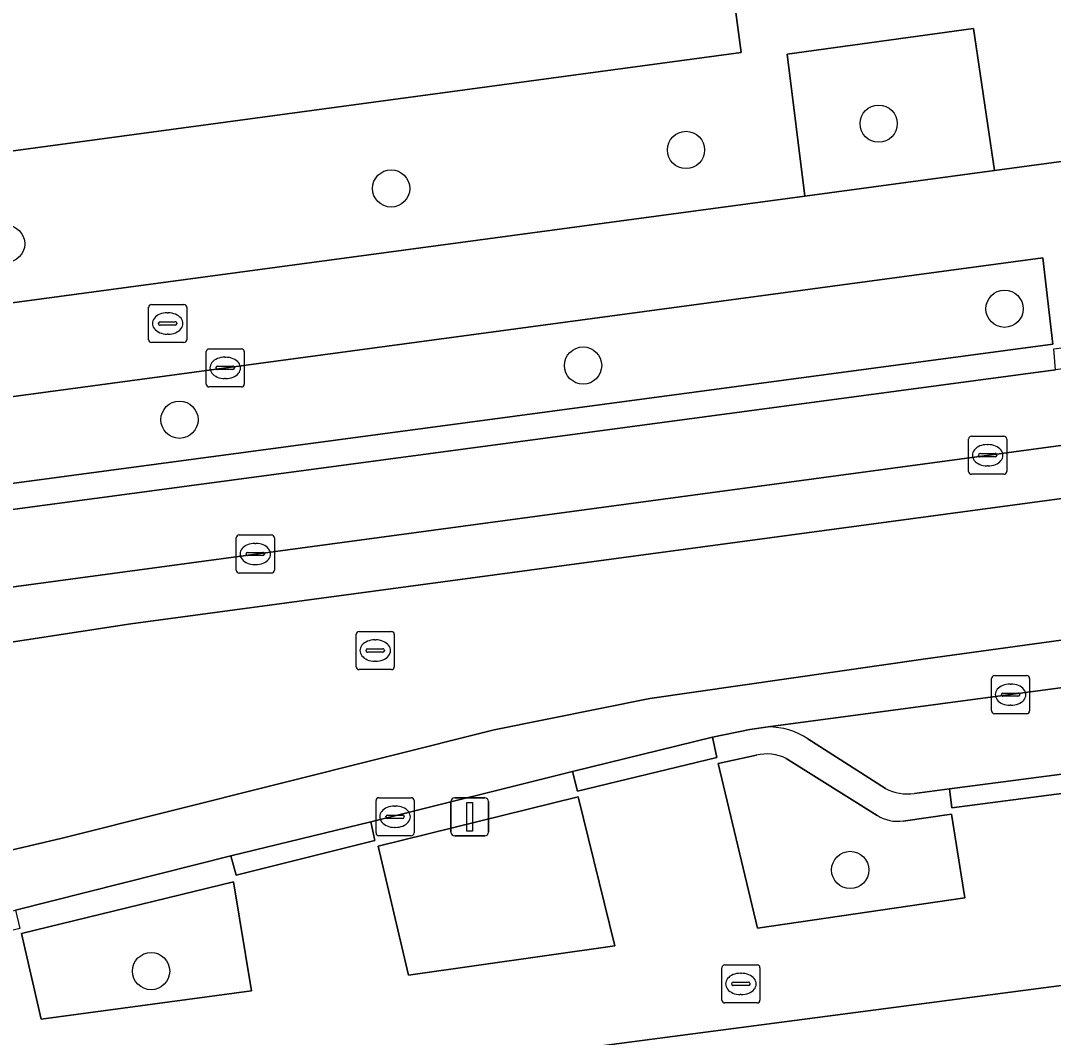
# Model space of a CAD drawing. Extents: x 163426 to 164192, y 380329 to 381641.
# Drawn here: x 163526.47 to 163553.6, y 380896.95 to 380923.65 of the extents above; entities that cross this region are included whole.
import ezdxf

# ---------------------------------------------------------------- set-up
doc = ezdxf.new("R2010")
doc.units = 0
for name, color, linetype in [('IMGEO_Boom', 7, 'Continuous'), ('IMGEO_Brandkraan', 7, 'Continuous'), ('IMGEO_Erf', 7, 'Continuous'), ('IMGEO_Fietspad_gesloten', 7, 'Continuous'), ('IMGEO_Groenvoorziening', 7, 'Continuous'), ('IMGEO_Kolk', 7, 'Continuous'), ('IMGEO_Lichtmast', 7, 'Continuous'), ('IMGEO_Pand', 7, 'Continuous'), ('IMGEO_Parkeervlak_open', 7, 'Continuous'), ('IMGEO_Rijbaan_lokaal_gesloten', 7, 'Continuous'), ('IMGEO_Rijbaan_lokaal_open', 7, 'Continuous'), ('IMGEO_Rioolput', 7, 'Continuous'), ('IMGEO_Voetpad_open', 7, 'Continuous')]:
    doc.layers.add(name, color=color, linetype=linetype)

msp = doc.modelspace()

# ---------------------------------------------------------------- linework, layer by layer
at = {"layer": 'IMGEO_Boom'}
for centre in [(163549.012, 380920.948), (163543.951, 380920.257), (163536.204, 380919.245), (163526.092, 380917.792), (163552.318, 380916.086), (163541.247, 380914.595), (163530.645, 380913.171), (163548.264, 380901.348), (163529.899, 380898.69)]:
    msp.add_circle(centre, 0.489, dxfattribs=at)
at = {"layer": 'IMGEO_Brandkraan'}
for p, q in [((163529.835, 380915.273), (163529.835, 380916.125)), ((163529.91, 380916.199), (163530.762, 380916.199)), ((163530.323, 380915.979), (163530.348, 380915.979)), ((163530.836, 380916.125), (163530.836, 380915.273)), ((163530.094, 380915.693), (163530.094, 380915.705)), ((163530.137, 380915.742), (163530.535, 380915.742)), ((163530.578, 380915.705), (163530.578, 380915.693)), ((163530.532, 380915.656), (163530.134, 380915.656)), ((163530.346, 380915.419), (163530.321, 380915.419)), ((163530.762, 380915.199), (163529.91, 380915.199)), ((163544.966, 380898.855), (163545.818, 380898.855)), ((163544.891, 380897.929), (163544.891, 380898.781)), ((163545.379, 380898.635), (163545.404, 380898.635)), ((163545.892, 380898.781), (163545.892, 380897.929)), ((163545.15, 380898.349), (163545.15, 380898.361)), ((163545.193, 380898.398), (163545.591, 380898.398)), ((163545.634, 380898.361), (163545.634, 380898.349)), ((163545.588, 380898.312), (163545.19, 380898.312)), ((163545.402, 380898.075), (163545.377, 380898.075)), ((163545.818, 380897.855), (163544.966, 380897.855))]:
    msp.add_line(p, q, dxfattribs=at)
for points in [[(163529.835, 380915.273), (163529.835, 380916.125)], [(163529.91, 380916.199), (163530.762, 380916.199)], [(163530.836, 380916.125), (163530.836, 380915.273)], [(163530.762, 380915.199), (163529.91, 380915.199)], [(163544.966, 380898.855), (163545.818, 380898.855)], [(163544.891, 380897.929), (163544.891, 380898.781)], [(163545.892, 380898.781), (163545.892, 380897.929)], [(163545.818, 380897.855), (163544.966, 380897.855)]]:
    msp.add_lwpolyline(points, dxfattribs=at)
for centre, radius, start, end in [((163529.912, 380916.123), 0.0765, 91.552, 178.448), ((163529.912, 380916.123), 0.0765, 91.552, 178.448), ((163530.76, 380916.123), 0.0765, 1.552, 88.448), ((163530.76, 380916.123), 0.0765, 1.552, 88.448), ((163530.134, 380915.702), 0.0403, 85.8775, 175.7526), ((163530.131, 380915.692), 0.0366, 178.938, 274.7102), ((163530.535, 380915.699), 0.043, 264.8664, 352.4533), ((163530.539, 380915.704), 0.0386, 1.7309, 96.639), ((163529.912, 380915.275), 0.0765, 181.552, 268.448), ((163529.912, 380915.275), 0.0765, 181.552, 268.448), ((163530.76, 380915.275), 0.0765, 271.552, 358.448), ((163530.76, 380915.275), 0.0765, 271.552, 358.448), ((163544.968, 380898.779), 0.0765, 91.552, 178.448), ((163544.968, 380898.779), 0.0765, 91.552, 178.448), ((163545.816, 380898.779), 0.0765, 1.552, 88.448), ((163545.816, 380898.779), 0.0765, 1.552, 88.448), ((163545.19, 380898.358), 0.0403, 85.8775, 175.7526), ((163545.187, 380898.348), 0.0366, 178.938, 274.7102), ((163545.591, 380898.355), 0.043, 264.8664, 352.4533), ((163545.595, 380898.36), 0.0386, 1.7309, 96.639), ((163544.968, 380897.931), 0.0765, 181.552, 268.448), ((163544.968, 380897.931), 0.0765, 181.552, 268.448), ((163545.816, 380897.931), 0.0765, 271.552, 358.448), ((163545.816, 380897.931), 0.0765, 271.552, 358.448)]:
    msp.add_arc(centre, radius, start, end, dxfattribs=at)
for centre, major_axis, ratio, start_param, end_param in [((163530.322, 380915.699), (-0.387, 0.002), 0.722429, 4.712389, 7.853982), ((163530.347, 380915.699), (-0.39, 0.002), 0.717154, 1.570796, 4.712389), ((163545.378, 380898.355), (-0.387, 0.002), 0.722429, 4.712389, 7.853982), ((163545.403, 380898.355), (-0.39, 0.002), 0.717154, 1.570796, 4.712389)]:
    msp.add_ellipse(centre, major_axis=major_axis, ratio=ratio, start_param=start_param, end_param=end_param, dxfattribs=at)
at = {"layer": 'IMGEO_Erf'}
for points in [[(163544.426, 380930.112), (163545.4, 380922.82), (163516.226, 380918.874), (163515.885, 380921.398), (163511.652, 380920.826), (163508.561, 380920.408), (163508.903, 380917.883), (163500, 380916.679), (163471.33, 380912.8)], [(163482.468, 380910.354), (163500, 380912.713), (163503.117, 380913.132), (163502.679, 380916.449), (163511.664, 380917.719), (163512.11, 380914.342), (163516.533, 380914.937), (163516.084, 380918.155), (163525.01, 380919.394), (163525.526, 380916.147), (163547.074, 380919.045), (163546.608, 380922.773), (163551.502, 380923.445), (163552.058, 380919.715), (163567.021, 380921.728)], [(163591.127, 380903.206), (163517.891, 380893.601), (163517.396, 380893.496), (163516.914, 380893.369), (163500, 380888.682), (163485.003, 380884.527)]]:
    msp.add_lwpolyline(points, dxfattribs=at)
at = {"layer": 'IMGEO_Fietspad_gesloten'}
for points in [[(163715.728, 380914.962), (163682.084, 380914.454), (163682.039, 380914.453), (163667.849, 380914.247), (163641.715, 380914.042), (163613.539, 380913.634), (163595.47, 380912.102), (163586.588, 380911.285), (163562.905, 380908.63), (163550.246, 380906.894), (163542.996, 380905.847), (163538.913, 380905.03), (163527.53, 380902.17), (163513.545, 380898.902), (163493.877, 380894.347), (163483.589, 380891.82), (163479.526, 380890.822)], [(163477.334, 380888.441), (163479.043, 380888.706), (163479.446, 380888.768), (163495.027, 380892.598), (163498.702, 380893.502), (163500, 380893.821), (163504.018, 380894.809), (163507.689, 380895.711), (163512.554, 380896.92), (163516.205, 380897.828), (163522.654, 380899.39), (163526.334, 380900.294), (163531.997, 380901.722), (163535.67, 380902.609), (163540.965, 380903.929), (163544.644, 380904.839), (163545.631, 380905.038), (163546.112, 380905.102), (163564.218, 380907.521), (163584.562, 380909.802), (163592.055, 380910.574), (163601.938, 380911.38), (163611.837, 380911.964)]]:
    msp.add_lwpolyline(points, dxfattribs=at)
at = {"layer": 'IMGEO_Groenvoorziening'}
for points in [[(163552.058, 380919.715), (163551.502, 380923.445), (163546.608, 380922.773), (163547.074, 380919.045)], [(163517.005, 380910.265), (163553.584, 380915.152), (163553.321, 380917.422), (163516.721, 380912.497)], [(163536.659, 380898.586), (163542.082, 380899.356), (163541.117, 380903.27), (163535.861, 380901.976)], [(163532.065, 380901.04), (163526.492, 380899.675), (163527.014, 380897.431), (163532.539, 380898.17)]]:
    msp.add_lwpolyline(points, close=True, dxfattribs=at)
for points in [[(163545.798, 380904.36), (163544.798, 380904.144), (163545.825, 380899.818), (163551.279, 380900.616), (163550.929, 380902.814), (163549.653, 380902.633)], [(163548.974, 380902.782), (163546.583, 380904.274)]]:
    msp.add_lwpolyline(points, dxfattribs=at)
for centre, radius, start, end in [((163546.075, 380903.267), 1.128, 63.2495, 104.2463), ((163549.516, 380903.629), 1.005, 237.3994, 277.847)]:
    msp.add_arc(centre, radius, start, end, dxfattribs=at)
at = {"layer": 'IMGEO_Kolk'}
for p, q in [((163531.345, 380914.107), (163531.345, 380914.959)), ((163531.42, 380915.033), (163532.272, 380915.033)), ((163532.346, 380914.959), (163532.346, 380914.107)), ((163531.833, 380914.813), (163531.858, 380914.813)), ((163531.604, 380914.527), (163531.604, 380914.539)), ((163532.042, 380914.49), (163531.644, 380914.49)), ((163531.647, 380914.576), (163532.045, 380914.576)), ((163532.088, 380914.539), (163532.088, 380914.527)), ((163531.856, 380914.253), (163531.831, 380914.253)), ((163532.272, 380914.033), (163531.42, 380914.033)), ((163551.448, 380912.739), (163552.3, 380912.739)), ((163551.373, 380911.813), (163551.373, 380912.665)), ((163551.861, 380912.519), (163551.886, 380912.519)), ((163552.374, 380912.665), (163552.374, 380911.813)), ((163551.632, 380912.233), (163551.632, 380912.245)), ((163552.07, 380912.196), (163551.672, 380912.196)), ((163551.675, 380912.282), (163552.073, 380912.282)), ((163552.116, 380912.245), (163552.116, 380912.233)), ((163551.884, 380911.959), (163551.859, 380911.959)), ((163552.3, 380911.739), (163551.448, 380911.739)), ((163532.136, 380909.219), (163532.136, 380910.071)), ((163532.211, 380910.145), (163533.063, 380910.145)), ((163533.137, 380910.071), (163533.137, 380909.219)), ((163532.624, 380909.925), (163532.649, 380909.925)), ((163532.395, 380909.639), (163532.395, 380909.651)), ((163532.833, 380909.602), (163532.435, 380909.602)), ((163532.438, 380909.688), (163532.836, 380909.688)), ((163532.879, 380909.651), (163532.879, 380909.639)), ((163532.647, 380909.365), (163532.622, 380909.365)), ((163533.063, 380909.145), (163532.211, 380909.145)), ((163552.05, 380906.451), (163552.902, 380906.451)), ((163551.975, 380905.525), (163551.975, 380906.377)), ((163552.463, 380906.231), (163552.488, 380906.231)), ((163552.976, 380906.377), (163552.976, 380905.525)), ((163552.234, 380905.945), (163552.234, 380905.957)), ((163552.277, 380905.994), (163552.675, 380905.994)), ((163552.718, 380905.957), (163552.718, 380905.945)), ((163552.672, 380905.908), (163552.274, 380905.908)), ((163552.486, 380905.671), (163552.461, 380905.671)), ((163552.902, 380905.451), (163552.05, 380905.451)), ((163535.882, 380903.245), (163536.734, 380903.245)), ((163535.807, 380902.319), (163535.807, 380903.171)), ((163536.295, 380903.025), (163536.32, 380903.025)), ((163536.808, 380903.171), (163536.808, 380902.319)), ((163536.066, 380902.739), (163536.066, 380902.751)), ((163536.504, 380902.702), (163536.106, 380902.702)), ((163536.109, 380902.788), (163536.507, 380902.788)), ((163536.55, 380902.751), (163536.55, 380902.739)), ((163536.318, 380902.465), (163536.293, 380902.465)), ((163536.734, 380902.245), (163535.882, 380902.245))]:
    msp.add_line(p, q, dxfattribs=at)
for points in [[(163531.345, 380914.107), (163531.345, 380914.959)], [(163531.42, 380915.033), (163532.272, 380915.033)], [(163532.346, 380914.959), (163532.346, 380914.107)], [(163532.272, 380914.033), (163531.42, 380914.033)], [(163551.448, 380912.739), (163552.3, 380912.739)], [(163551.373, 380911.813), (163551.373, 380912.665)], [(163552.374, 380912.665), (163552.374, 380911.813)], [(163552.3, 380911.739), (163551.448, 380911.739)], [(163532.136, 380909.219), (163532.136, 380910.071)], [(163532.211, 380910.145), (163533.063, 380910.145)], [(163533.137, 380910.071), (163533.137, 380909.219)], [(163533.063, 380909.145), (163532.211, 380909.145)], [(163552.05, 380906.451), (163552.902, 380906.451)], [(163551.975, 380905.525), (163551.975, 380906.377)], [(163552.976, 380906.377), (163552.976, 380905.525)], [(163552.902, 380905.451), (163552.05, 380905.451)], [(163535.882, 380903.245), (163536.734, 380903.245)], [(163535.807, 380902.319), (163535.807, 380903.171)], [(163536.808, 380903.171), (163536.808, 380902.319)], [(163536.734, 380902.245), (163535.882, 380902.245)]]:
    msp.add_lwpolyline(points, dxfattribs=at)
for centre, radius, start, end in [((163531.422, 380914.957), 0.0765, 91.552, 178.448), ((163531.422, 380914.957), 0.0765, 91.552, 178.448), ((163532.27, 380914.957), 0.0765, 1.552, 88.448), ((163532.27, 380914.957), 0.0765, 1.552, 88.448), ((163531.644, 380914.536), 0.0403, 85.8775, 175.7526), ((163531.641, 380914.526), 0.0366, 178.938, 274.7102), ((163532.045, 380914.533), 0.043, 264.8664, 352.4533), ((163532.049, 380914.538), 0.0386, 1.7309, 96.639), ((163531.422, 380914.109), 0.0765, 181.552, 268.448), ((163531.422, 380914.109), 0.0765, 181.552, 268.448), ((163532.27, 380914.109), 0.0765, 271.552, 358.448), ((163532.27, 380914.109), 0.0765, 271.552, 358.448), ((163551.45, 380912.663), 0.0765, 91.552, 178.448), ((163551.45, 380912.663), 0.0765, 91.552, 178.448), ((163552.298, 380912.663), 0.0765, 1.552, 88.448), ((163552.298, 380912.663), 0.0765, 1.552, 88.448), ((163551.672, 380912.242), 0.0403, 85.8775, 175.7526), ((163551.669, 380912.232), 0.0366, 178.938, 274.7102), ((163552.073, 380912.239), 0.043, 264.8664, 352.4533), ((163552.077, 380912.244), 0.0386, 1.7309, 96.639), ((163551.45, 380911.815), 0.0765, 181.552, 268.448), ((163551.45, 380911.815), 0.0765, 181.552, 268.448), ((163552.298, 380911.815), 0.0765, 271.552, 358.448), ((163552.298, 380911.815), 0.0765, 271.552, 358.448), ((163532.213, 380910.069), 0.0765, 91.552, 178.448), ((163532.213, 380910.069), 0.0765, 91.552, 178.448), ((163533.061, 380910.069), 0.0765, 1.552, 88.448), ((163533.061, 380910.069), 0.0765, 1.552, 88.448), ((163532.435, 380909.648), 0.0403, 85.8775, 175.7526), ((163532.432, 380909.638), 0.0366, 178.938, 274.7102), ((163532.836, 380909.645), 0.043, 264.8664, 352.4533), ((163532.84, 380909.65), 0.0386, 1.7309, 96.639), ((163532.213, 380909.221), 0.0765, 181.552, 268.448), ((163532.213, 380909.221), 0.0765, 181.552, 268.448), ((163533.061, 380909.221), 0.0765, 271.552, 358.448), ((163533.061, 380909.221), 0.0765, 271.552, 358.448), ((163552.052, 380906.375), 0.0765, 91.552, 178.448), ((163552.052, 380906.375), 0.0765, 91.552, 178.448), ((163552.9, 380906.375), 0.0765, 1.552, 88.448), ((163552.9, 380906.375), 0.0765, 1.552, 88.448), ((163552.274, 380905.954), 0.0403, 85.8775, 175.7526), ((163552.271, 380905.944), 0.0366, 178.938, 274.7102), ((163552.675, 380905.951), 0.043, 264.8664, 352.4533), ((163552.679, 380905.956), 0.0386, 1.7309, 96.639), ((163552.052, 380905.527), 0.0765, 181.552, 268.448), ((163552.052, 380905.527), 0.0765, 181.552, 268.448), ((163552.9, 380905.527), 0.0765, 271.552, 358.448), ((163552.9, 380905.527), 0.0765, 271.552, 358.448), ((163535.884, 380903.169), 0.0765, 91.552, 178.448), ((163535.884, 380903.169), 0.0765, 91.552, 178.448), ((163536.732, 380903.169), 0.0765, 1.552, 88.448), ((163536.732, 380903.169), 0.0765, 1.552, 88.448), ((163536.106, 380902.748), 0.0403, 85.8775, 175.7526), ((163536.103, 380902.738), 0.0366, 178.938, 274.7102), ((163536.507, 380902.745), 0.043, 264.8664, 352.4533), ((163536.511, 380902.75), 0.0386, 1.7309, 96.639), ((163535.884, 380902.321), 0.0765, 181.552, 268.448), ((163535.884, 380902.321), 0.0765, 181.552, 268.448), ((163536.732, 380902.321), 0.0765, 271.552, 358.448), ((163536.732, 380902.321), 0.0765, 271.552, 358.448)]:
    msp.add_arc(centre, radius, start, end, dxfattribs=at)
for centre, major_axis, ratio, start_param, end_param in [((163531.832, 380914.533), (-0.387, 0.002), 0.722429, 4.712389, 7.853982), ((163531.857, 380914.533), (-0.39, 0.002), 0.717154, 1.570796, 4.712389), ((163551.86, 380912.239), (-0.387, 0.002), 0.722429, 4.712389, 7.853982), ((163551.885, 380912.239), (-0.39, 0.002), 0.717154, 1.570796, 4.712389), ((163532.623, 380909.645), (-0.387, 0.002), 0.722429, 4.712389, 7.853982), ((163532.648, 380909.645), (-0.39, 0.002), 0.717154, 1.570796, 4.712389), ((163552.462, 380905.951), (-0.387, 0.002), 0.722429, 4.712389, 7.853982), ((163552.487, 380905.951), (-0.39, 0.002), 0.717154, 1.570796, 4.712389), ((163536.294, 380902.745), (-0.387, 0.002), 0.722429, 4.712389, 7.853982), ((163536.319, 380902.745), (-0.39, 0.002), 0.717154, 1.570796, 4.712389)]:
    msp.add_ellipse(centre, major_axis=major_axis, ratio=ratio, start_param=start_param, end_param=end_param, dxfattribs=at)
at = {"layer": 'IMGEO_Lichtmast'}
for p, q in [((163537.875, 380903.242), (163538.665, 380903.242)), ((163538.665, 380903.242), (163537.875, 380903.242)), ((163537.775, 380902.342), (163537.775, 380903.142)), ((163537.775, 380903.142), (163537.775, 380902.342)), ((163538.765, 380903.142), (163538.765, 380902.342)), ((163538.765, 380902.342), (163538.765, 380903.142)), ((163538.665, 380902.242), (163537.875, 380902.242)), ((163537.875, 380902.242), (163538.665, 380902.242))]:
    msp.add_line(p, q, dxfattribs=at)
msp.add_lwpolyline([(163538.195, 380903.117), (163538.345, 380903.117), (163538.345, 380902.367), (163538.195, 380902.367), (163538.195, 380903.117)], dxfattribs=at)
for centre, start, end in [((163537.875, 380903.142), 90, 180), ((163537.875, 380903.142), 90, 180), ((163538.665, 380903.142), 0, 90), ((163538.665, 380903.142), 360, 90), ((163537.875, 380902.342), 180, 270), ((163537.875, 380902.342), 180, 270), ((163538.665, 380902.342), 270, 0), ((163538.665, 380902.342), 270, 0)]:
    msp.add_arc(centre, 0.1, start, end, dxfattribs=at)
at = {"layer": 'IMGEO_Pand'}
msp.add_lwpolyline([(163471.33, 380912.8), (163500, 380916.679), (163508.903, 380917.883), (163508.561, 380920.408), (163511.652, 380920.826), (163515.885, 380921.398), (163516.226, 380918.874), (163545.4, 380922.82), (163544.426, 380930.112)], dxfattribs=at)
at = {"layer": 'IMGEO_Parkeervlak_open'}
for points in [[(163585.658, 380909.583), (163584.562, 380909.802), (163564.218, 380907.521), (163546.112, 380905.102)], [(163549.952, 380903.358), (163550.872, 380903.478), (163554.627, 380903.966), (163560.097, 380904.678), (163563.836, 380905.164), (163569.42, 380905.89), (163573.153, 380906.376), (163578.687, 380907.096), (163582.425, 380907.582)], [(163547.152, 380904.791), (163549.191, 380903.49)]]:
    msp.add_lwpolyline(points, dxfattribs=at)
for centre, radius, start, end in [((163546.122, 380903.24), 1.862, 56.4079, 90.2947), ((163549.762, 380904.522), 1.179, 241.0444, 279.2748)]:
    msp.add_arc(centre, radius, start, end, dxfattribs=at)
at = {"layer": 'IMGEO_Rijbaan_lokaal_gesloten'}
for points in [[(163566.057, 380914.153), (163518.238, 380907.701), (163518.508, 380906.15), (163529.367, 380907.811), (163574.895, 380913.939), (163594.29, 380915.88), (163607.459, 380916.901), (163607.38, 380918.278), (163603.576, 380918.027), (163600.49, 380917.815), (163600.308, 380917.8), (163594.236, 380917.3)], [(163607.459, 380916.901), (163594.29, 380915.88), (163574.895, 380913.939), (163529.367, 380907.811), (163518.508, 380906.15), (163518.238, 380907.701), (163500, 380905.24), (163494.598, 380904.511), (163482.331, 380902.891), (163481.012, 380902.667), (163480.49, 380902.597), (163477.733, 380902.226), (163472.887, 380901.662), (163474.237, 380892.044)], [(163538.913, 380905.03), (163542.996, 380905.847), (163550.246, 380906.894), (163562.905, 380908.63), (163586.588, 380911.285), (163595.47, 380912.102), (163613.539, 380913.634)], [(163493.877, 380894.347), (163513.545, 380898.902), (163527.53, 380902.17), (163538.913, 380905.03)]]:
    msp.add_lwpolyline(points, dxfattribs=at)
at = {"layer": 'IMGEO_Rijbaan_lokaal_open'}
for points in [[(163597.205, 380919.598), (163593.185, 380919.252), (163586.408, 380918.617), (163575.285, 380917.378), (163568.512, 380916.471), (163557.432, 380914.987), (163553.66, 380914.482), (163521.671, 380910.197)], [(163505.068, 380909.499), (163500, 380908.819), (163494.108, 380908.029), (163493.38, 380907.864), (163492.631, 380907.588), (163483.177, 380903.2), (163482.331, 380902.891), (163494.598, 380904.511), (163500, 380905.24), (163518.238, 380907.701), (163566.057, 380914.153)]]:
    msp.add_lwpolyline(points, dxfattribs=at)
at = {"layer": 'IMGEO_Rioolput'}
for p, q in [((163535.286, 380906.684), (163535.286, 380907.536)), ((163535.361, 380907.61), (163536.213, 380907.61)), ((163536.287, 380907.536), (163536.287, 380906.684)), ((163535.774, 380907.39), (163535.799, 380907.39)), ((163535.545, 380907.104), (163535.545, 380907.116)), ((163535.983, 380907.067), (163535.585, 380907.067)), ((163535.588, 380907.153), (163535.986, 380907.153)), ((163536.029, 380907.116), (163536.029, 380907.104)), ((163535.797, 380906.83), (163535.772, 380906.83)), ((163536.213, 380906.61), (163535.361, 380906.61))]:
    msp.add_line(p, q, dxfattribs=at)
for points in [[(163535.286, 380906.684), (163535.286, 380907.536)], [(163535.361, 380907.61), (163536.213, 380907.61)], [(163536.287, 380907.536), (163536.287, 380906.684)], [(163536.213, 380906.61), (163535.361, 380906.61)]]:
    msp.add_lwpolyline(points, dxfattribs=at)
for centre, radius, start, end in [((163535.363, 380907.534), 0.0765, 91.552, 178.448), ((163535.363, 380907.534), 0.0765, 91.552, 178.448), ((163536.211, 380907.534), 0.0765, 1.552, 88.448), ((163536.211, 380907.534), 0.0765, 1.552, 88.448), ((163535.585, 380907.113), 0.0403, 85.8775, 175.7526), ((163535.582, 380907.103), 0.0366, 178.938, 274.7102), ((163535.986, 380907.11), 0.043, 264.8664, 352.4533), ((163535.99, 380907.115), 0.0386, 1.7309, 96.639), ((163535.363, 380906.686), 0.0765, 181.552, 268.448), ((163535.363, 380906.686), 0.0765, 181.552, 268.448), ((163536.211, 380906.686), 0.0765, 271.552, 358.448), ((163536.211, 380906.686), 0.0765, 271.552, 358.448)]:
    msp.add_arc(centre, radius, start, end, dxfattribs=at)
for centre, major_axis, ratio, start_param, end_param in [((163535.773, 380907.11), (-0.387, 0.002), 0.722429, 4.712389, 7.853982), ((163535.798, 380907.11), (-0.39, 0.002), 0.717154, 1.570796, 4.712389)]:
    msp.add_ellipse(centre, major_axis=major_axis, ratio=ratio, start_param=start_param, end_param=end_param, dxfattribs=at)
at = {"layer": 'IMGEO_Voetpad_open'}
for points in [[(163567.021, 380921.728), (163552.058, 380919.715), (163547.074, 380919.045), (163525.526, 380916.147), (163516.533, 380914.937), (163512.11, 380914.342), (163503.117, 380913.132), (163500, 380912.713), (163482.468, 380910.354), (163478.459, 380909.819), (163477.864, 380909.739), (163477.016, 380909.626), (163477.249, 380907.215), (163482.592, 380907.945), (163483.177, 380903.2), (163492.631, 380907.588), (163493.38, 380907.864), (163494.108, 380908.029), (163500, 380908.819), (163505.068, 380909.499)], [(163521.671, 380910.197), (163553.66, 380914.482), (163553.616, 380915.034), (163557.361, 380915.523), (163557.432, 380914.987), (163568.512, 380916.471), (163568.446, 380916.966), (163575.219, 380917.873), (163575.285, 380917.378), (163586.408, 380918.617)], [(163582.425, 380907.582), (163582.474, 380907.078), (163578.756, 380906.604), (163578.687, 380907.096), (163573.153, 380906.376), (163573.222, 380905.916), (163569.48, 380905.45), (163569.42, 380905.89), (163563.836, 380905.164), (163563.9, 380904.669), (163560.161, 380904.183), (163560.097, 380904.678), (163554.627, 380903.966), (163554.691, 380903.471), (163550.936, 380902.983), (163550.872, 380903.478), (163549.952, 380903.358)], [(163546.112, 380905.102), (163545.631, 380905.038), (163544.644, 380904.839), (163544.758, 380904.305), (163541.102, 380903.417), (163540.965, 380903.929), (163535.67, 380902.609), (163535.78, 380902.12), (163532.137, 380901.207), (163531.997, 380901.722), (163526.334, 380900.294), (163526.453, 380899.809), (163522.773, 380898.905), (163522.654, 380899.39), (163516.205, 380897.828), (163516.325, 380897.339), (163512.67, 380896.414), (163512.554, 380896.92), (163507.689, 380895.711), (163507.808, 380895.226), (163504.137, 380894.323), (163504.018, 380894.809), (163500, 380893.821), (163498.702, 380893.502)], [(163549.191, 380903.49), (163547.152, 380904.791)], [(163545.825, 380899.818), (163544.798, 380904.144), (163545.798, 380904.36)], [(163546.583, 380904.274), (163548.974, 380902.782)], [(163485.003, 380884.527), (163500, 380888.682), (163516.914, 380893.369), (163517.396, 380893.496), (163517.891, 380893.601), (163591.127, 380903.206)], [(163549.653, 380902.633), (163550.929, 380902.814), (163551.279, 380900.616), (163545.825, 380899.818)]]:
    msp.add_lwpolyline(points, dxfattribs=at)
for points in [[(163517.005, 380910.265), (163516.721, 380912.497), (163553.321, 380917.422), (163553.584, 380915.152)], [(163544.644, 380904.839), (163540.965, 380903.929), (163541.102, 380903.417), (163544.758, 380904.305)], [(163550.872, 380903.478), (163550.936, 380902.983), (163554.691, 380903.471), (163554.627, 380903.966)], [(163542.082, 380899.356), (163536.659, 380898.586), (163535.861, 380901.976), (163541.117, 380903.27)], [(163531.997, 380901.722), (163532.137, 380901.207), (163535.78, 380902.12), (163535.67, 380902.609)], [(163532.539, 380898.17), (163527.014, 380897.431), (163526.492, 380899.675), (163532.065, 380901.04)]]:
    msp.add_lwpolyline(points, close=True, dxfattribs=at)
for centre, radius, start, end in [((163546.122, 380903.24), 1.862, 56.4079, 90.2947), ((163546.075, 380903.267), 1.128, 63.2495, 104.2463), ((163549.762, 380904.522), 1.179, 241.0444, 279.2748), ((163549.516, 380903.629), 1.005, 237.3994, 277.847)]:
    msp.add_arc(centre, radius, start, end, dxfattribs=at)

doc.saveas('drawing.dxf')
